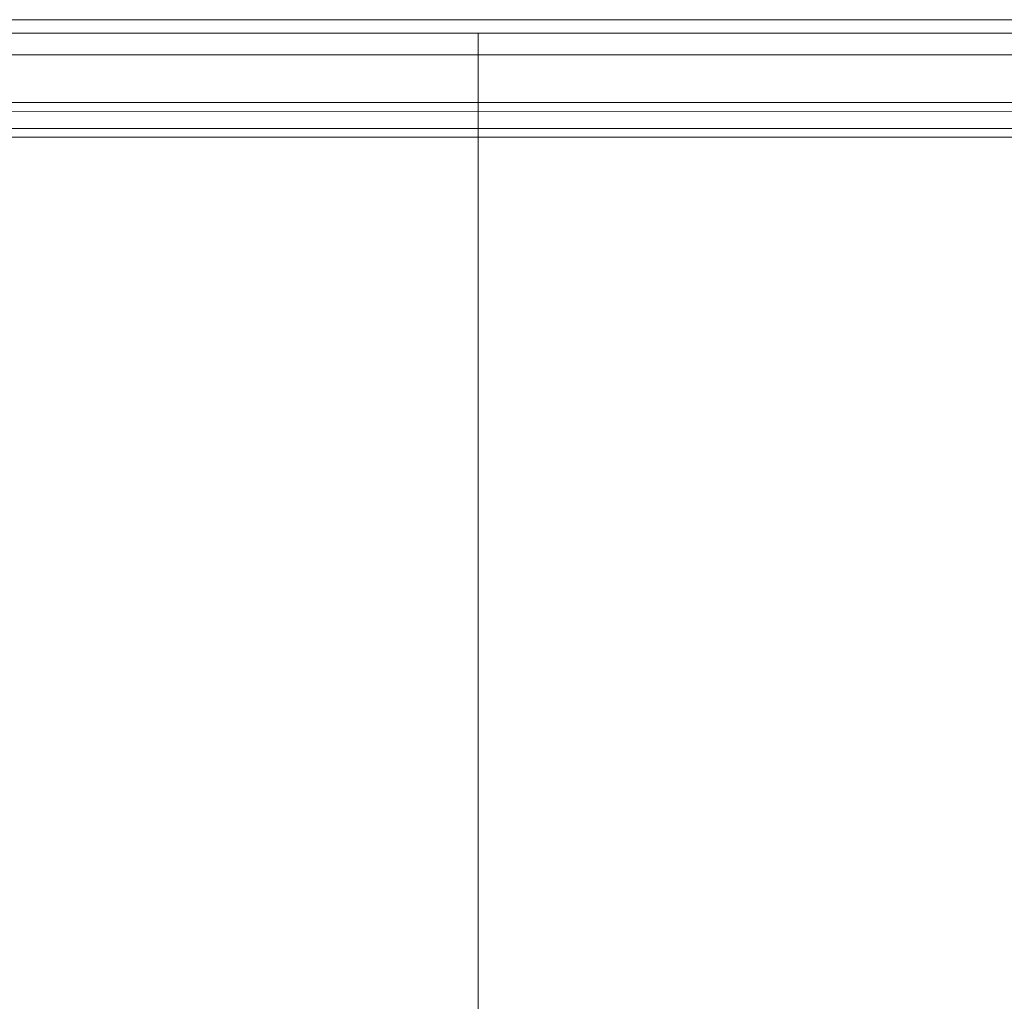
# Model space of a CAD drawing. Header units: millimetres. Extents: x 321 to 585, y -277 to 9.
# Tile 1048 of 1056: x 362.32 to 364.7, y -8.26 to -5.88. Entities that reach past the tile are written whole.
import ezdxf

# ---------------------------------------------------------------- set-up
doc = ezdxf.new("R2010")
doc.units = ezdxf.units.MM
doc.header["$MEASUREMENT"] = 0
for name, color, linetype, lineweight in [('IFC-Corrimão-Contorno', 36, 'Continuous', 5), ('IFC-Laje-Contorno', 134, 'Continuous', 5), ('IFC-Parede-Contorno', 42, 'Continuous', 5)]:
    doc.layers.add(name, color=color, linetype=linetype, lineweight=lineweight)

msp = doc.modelspace()

# ---------------------------------------------------------------- linework, layer by layer
at = {"layer": 'IFC-Corrimão-Contorno', "color": 7, "lineweight": 5}
for p, q in [((361.4624, -6.0809), (365.5658, -6.0809)), ((361.8039, -6.102), (365.2236, -6.1021)), ((361.8039, -6.1438), (365.2236, -6.1437)), ((361.4624, -6.1649), (370.3042, -6.1649))]:
    msp.add_line(p, q, dxfattribs=at)
at = {"layer": 'IFC-Laje-Contorno', "color": 7, "lineweight": 5}
for p, q in [((360.8491, -5.8802), (370.9681, -5.8802)), ((360.8491, -5.9124), (363.4286, -5.9124)), ((363.4286, -5.9124), (366.0086, -5.9124)), ((363.4286, -31.9945), (363.4286, -5.9124))]:
    msp.add_line(p, q, dxfattribs=at)
at = {"layer": 'IFC-Parede-Contorno', "color": 7, "lineweight": 5}
for p, q in [((358.746, -5.9124), (369.8807, -5.9124)), ((358.746, -5.9651), (369.8807, -5.9651))]:
    msp.add_line(p, q, dxfattribs=at)

doc.saveas('drawing.dxf')
